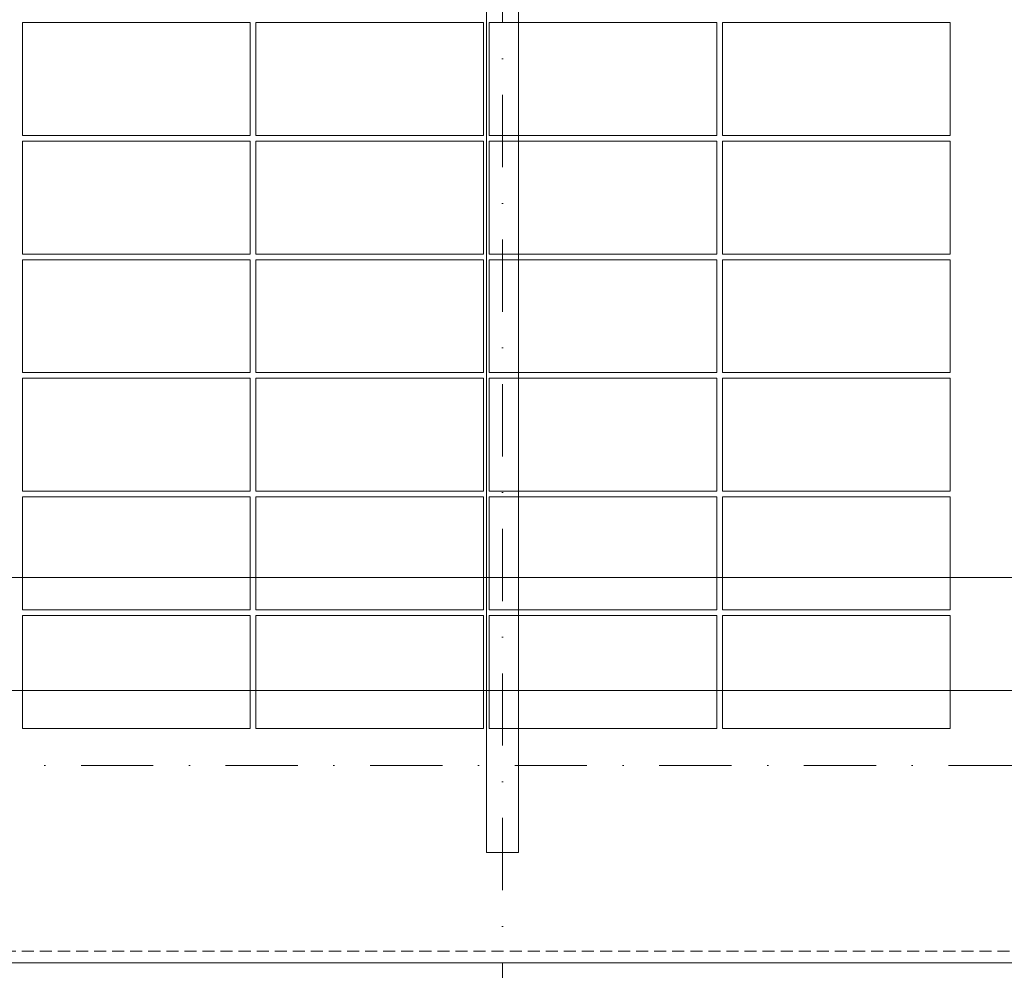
# Model space of a CAD drawing. Header units: millimetres. Extents: x -916886 to 3713765, y -2985421 to 1675785.
# Tile 557 of 656: x 339455 to 344646, y 148920 to 153930. Entities that reach past the tile are written whole.
import ezdxf

# ---------------------------------------------------------------- set-up
doc = ezdxf.new("R2010")
doc.units = ezdxf.units.MM
for name, pattern in [('CENTERX2', [101.6, 63.5, -12.7, 12.7, -12.7]), ('DASHDOT', [25.4, 12.7, -6.35, 0, -6.35]), ('DASHED', [19.05, 12.7, -6.35]), ('HIDDEN', [9.525, 6.35, -3.175])]:
    doc.linetypes.add(name, pattern=pattern)
doc.layers.get('Defpoints').update_dxf_attribs({"color": 8})
for name, color, linetype, lineweight in [('A99_FVE', 30, 'Continuous', 5), ('A99_N_kce-pod', 7, 'DASHED', 20), ('A99_N_koty-200', 5, 'Continuous', 5), ('A99_N_koty-200 @ 1', 5, 'Continuous', 5), ('A99_N_koty-200 @ 10', 5, 'Continuous', 5), ('A99_N_koty-200 @ 100', 5, 'Continuous', 5), ('A99_N_koty-200 @ 200', 5, 'Continuous', 5), ('A99_N_koty-200 @ 250 (1)', 5, 'Continuous', 5), ('A99_N_koty-200 @ 250 (2)', 5, 'Continuous', 5), ('A99_N_koty-200 @ 400', 5, 'Continuous', 5), ('A99_S_kce-pohl', 7, 'Continuous', 5), ('A99_S_osy', 1, 'CENTERX2', 5)]:
    doc.layers.add(name, color=color, linetype=linetype, lineweight=lineweight)
doc.styles.add('A99_kota', font='isocpeur.ttf', dxfattribs={"height": 2})
doc.dimstyles.new('A99_kota_200 new', dxfattribs={"dimscale": 200, "dimtxt": 2, "dimasz": 1.2, "dimexe": 0.5, "dimexo": 1.5, "dimgap": 0.5, "dimtad": 1, "dimdec": 0, "dimzin": 3, "dimdsep": 46, "dimtxsty": 'A99_kota', "dimblk": 'ARCHTICK', "dimcen": 2.5, "dimazin": 2, "dimtfac": 0.75, "dimtdec": 0, "dimtix": 1, "dimtmove": 2, "dimatfit": 0, "dimfxl": 0, "dimtolj": 1, "dimtzin": 0, "dimlwd": 5, "dimlwe": 5, "dimarcsym": 0})

# ---------------------------------------------------------------- blocks, each defined once
blk = doc.blocks.new('_ArchTick')
at = {"color": 0, "linetype": 'ByBlock', "const_width": 0.15}
blk.add_lwpolyline([(-0.5, -0.5), (0.5, 0.5)], dxfattribs=at)
blk = doc.blocks.new('*D3240')
at = {"layer": 'A99_N_koty-200', "color": 0, "linetype": 'Continuous', "lineweight": 5, "ltscale": 10, "transparency": 16777216}
for p, q in [((342000, 146925), (342000, 146475)), ((354000, 146925), (354000, 146475)), ((354000, 146525), (342000, 146525))]:
    blk.add_line(p, q, dxfattribs=at)
at = {"layer": 'Defpoints', "color": 0, "linetype": 'Continuous', "lineweight": 0, "ltscale": 10, "transparency": 16777216}
for p in [(342000, 149400), (354000, 149400), (342000, 146525)]:
    blk.add_point(p, dxfattribs=at)
at = {"layer": 'A99_N_koty-200', "color": 0, "linetype": 'Continuous', "lineweight": 5, "ltscale": 10, "transparency": 16777216, "xscale": 120, "yscale": 120, "zscale": 120, "rotation": 180}
blk.add_blockref('_ArchTick', (342000, 146525), dxfattribs=at)
at = {"layer": 'A99_N_koty-200', "color": 0, "linetype": 'Continuous', "lineweight": 5, "ltscale": 10, "transparency": 16777216, "xscale": 120, "yscale": 120, "zscale": 120}
blk.add_blockref('_ArchTick', (354000, 146525), dxfattribs=at)
at = {"layer": 'A99_N_koty-200', "color": 0, "linetype": 'Continuous', "ltscale": 10, "transparency": 16777216, "insert": (348000, 146675), "char_height": 200, "attachment_point": 5, "style": 'A99_kota'}
blk.add_mtext('\\A1;12000', dxfattribs=at)
blk = doc.blocks.new('*D3241')
at = {"layer": 'A99_N_koty-200', "color": 0, "linetype": 'Continuous', "lineweight": 5, "ltscale": 10, "transparency": 16777216}
for p, q in [((342000, 147325), (342000, 146425)), ((354000, 147325), (354000, 146425)), ((354000, 146525), (342000, 146525))]:
    blk.add_line(p, q, dxfattribs=at)
at = {"layer": 'Defpoints', "color": 0, "linetype": 'Continuous', "lineweight": 0, "ltscale": 10, "transparency": 16777216}
for p in [(342000, 149400), (354000, 149400), (342000, 146525)]:
    blk.add_point(p, dxfattribs=at)
at = {"layer": 'A99_N_koty-200', "color": 0, "linetype": 'Continuous', "lineweight": 5, "ltscale": 10, "transparency": 16777216, "xscale": 240, "yscale": 240, "zscale": 240, "rotation": 180}
blk.add_blockref('_ArchTick', (342000, 146525), dxfattribs=at)
at = {"layer": 'A99_N_koty-200', "color": 0, "linetype": 'Continuous', "lineweight": 5, "ltscale": 10, "transparency": 16777216, "xscale": 240, "yscale": 240, "zscale": 240}
blk.add_blockref('_ArchTick', (354000, 146525), dxfattribs=at)
at = {"layer": 'A99_N_koty-200', "color": 0, "linetype": 'Continuous', "ltscale": 10, "transparency": 16777216, "insert": (348000, 146825), "char_height": 400, "attachment_point": 5, "style": 'A99_kota'}
blk.add_mtext('\\A1;12000', dxfattribs=at)
blk = doc.blocks.new('*D3242')
at = {"layer": 'A99_N_koty-200', "color": 0, "linetype": 'Continuous', "lineweight": 5, "ltscale": 10, "transparency": 16777216}
for p, q in [((342000, 146529), (342000, 146524.5)), ((354000, 146525), (342000, 146525)), ((354000, 146529), (354000, 146524.5))]:
    blk.add_line(p, q, dxfattribs=at)
at = {"layer": 'Defpoints', "color": 0, "linetype": 'Continuous', "lineweight": 0, "ltscale": 10, "transparency": 16777216}
for p in [(342000, 149400), (354000, 149400), (342000, 146525)]:
    blk.add_point(p, dxfattribs=at)
at = {"layer": 'A99_N_koty-200', "color": 0, "linetype": 'Continuous', "lineweight": 5, "ltscale": 10, "transparency": 16777216, "xscale": 1.2, "yscale": 1.2, "zscale": 1.2, "rotation": 180}
blk.add_blockref('_ArchTick', (342000, 146525), dxfattribs=at)
at = {"layer": 'A99_N_koty-200', "color": 0, "linetype": 'Continuous', "lineweight": 5, "ltscale": 10, "transparency": 16777216, "xscale": 1.2, "yscale": 1.2, "zscale": 1.2}
blk.add_blockref('_ArchTick', (354000, 146525), dxfattribs=at)
at = {"layer": 'A99_N_koty-200', "color": 0, "linetype": 'Continuous', "ltscale": 10, "transparency": 16777216, "insert": (348000, 146526.5), "char_height": 2, "attachment_point": 5, "style": 'A99_kota'}
blk.add_mtext('\\A1;12000', dxfattribs=at)
blk = doc.blocks.new('*D3243')
at = {"layer": 'A99_N_koty-200', "color": 0, "linetype": 'Continuous', "lineweight": 5, "ltscale": 10, "transparency": 16777216}
for p, q in [((342000, 148125), (342000, 146325)), ((354000, 148125), (354000, 146325)), ((354000, 146525), (342000, 146525))]:
    blk.add_line(p, q, dxfattribs=at)
at = {"layer": 'Defpoints', "color": 0, "linetype": 'Continuous', "lineweight": 0, "ltscale": 10, "transparency": 16777216}
for p in [(342000, 149400), (354000, 149400), (342000, 146525)]:
    blk.add_point(p, dxfattribs=at)
at = {"layer": 'A99_N_koty-200', "color": 0, "linetype": 'Continuous', "lineweight": 5, "ltscale": 10, "transparency": 16777216, "xscale": 480, "yscale": 480, "zscale": 480, "rotation": 180}
blk.add_blockref('_ArchTick', (342000, 146525), dxfattribs=at)
at = {"layer": 'A99_N_koty-200', "color": 0, "linetype": 'Continuous', "lineweight": 5, "ltscale": 10, "transparency": 16777216, "xscale": 480, "yscale": 480, "zscale": 480}
blk.add_blockref('_ArchTick', (354000, 146525), dxfattribs=at)
at = {"layer": 'A99_N_koty-200', "color": 0, "linetype": 'Continuous', "ltscale": 10, "transparency": 16777216, "insert": (348000, 147125), "char_height": 800, "attachment_point": 5, "style": 'A99_kota'}
blk.add_mtext('\\A1;12000', dxfattribs=at)
blk = doc.blocks.new('*D3244')
at = {"layer": 'A99_N_koty-200', "color": 0, "linetype": 'Continuous', "lineweight": 5, "ltscale": 10, "transparency": 16777216}
for p, q in [((342000, 146565), (342000, 146520)), ((354000, 146565), (354000, 146520)), ((354000, 146525), (342000, 146525))]:
    blk.add_line(p, q, dxfattribs=at)
at = {"layer": 'Defpoints', "color": 0, "linetype": 'Continuous', "lineweight": 0, "ltscale": 10, "transparency": 16777216}
for p in [(342000, 149400), (354000, 149400), (342000, 146525)]:
    blk.add_point(p, dxfattribs=at)
at = {"layer": 'A99_N_koty-200', "color": 0, "linetype": 'Continuous', "lineweight": 5, "ltscale": 10, "transparency": 16777216, "xscale": 12, "yscale": 12, "zscale": 12, "rotation": 180}
blk.add_blockref('_ArchTick', (342000, 146525), dxfattribs=at)
at = {"layer": 'A99_N_koty-200', "color": 0, "linetype": 'Continuous', "lineweight": 5, "ltscale": 10, "transparency": 16777216, "xscale": 12, "yscale": 12, "zscale": 12}
blk.add_blockref('_ArchTick', (354000, 146525), dxfattribs=at)
at = {"layer": 'A99_N_koty-200', "color": 0, "linetype": 'Continuous', "ltscale": 10, "transparency": 16777216, "insert": (348000, 146540), "char_height": 20, "attachment_point": 5, "style": 'A99_kota'}
blk.add_mtext('\\A1;12000', dxfattribs=at)
blk = doc.blocks.new('*D3245')
at = {"layer": 'A99_N_koty-200', "color": 0, "linetype": 'Continuous', "lineweight": 5, "ltscale": 10, "transparency": 16777216}
for p, q in [((342000, 147525), (342000, 146400)), ((354000, 147525), (354000, 146400)), ((354000, 146525), (342000, 146525))]:
    blk.add_line(p, q, dxfattribs=at)
at = {"layer": 'Defpoints', "color": 0, "linetype": 'Continuous', "lineweight": 0, "ltscale": 10, "transparency": 16777216}
for p in [(342000, 149400), (354000, 149400), (342000, 146525)]:
    blk.add_point(p, dxfattribs=at)
at = {"layer": 'A99_N_koty-200', "color": 0, "linetype": 'Continuous', "lineweight": 5, "ltscale": 10, "transparency": 16777216, "xscale": 300, "yscale": 300, "zscale": 300, "rotation": 180}
blk.add_blockref('_ArchTick', (342000, 146525), dxfattribs=at)
at = {"layer": 'A99_N_koty-200', "color": 0, "linetype": 'Continuous', "lineweight": 5, "ltscale": 10, "transparency": 16777216, "xscale": 300, "yscale": 300, "zscale": 300}
blk.add_blockref('_ArchTick', (354000, 146525), dxfattribs=at)
at = {"layer": 'A99_N_koty-200', "color": 0, "linetype": 'Continuous', "ltscale": 10, "transparency": 16777216, "insert": (348000, 146900), "char_height": 500, "attachment_point": 5, "style": 'A99_kota'}
blk.add_mtext('\\A1;12000', dxfattribs=at)
blk = doc.blocks.new('*D3246')
at = {"layer": 'A99_N_koty-200', "color": 0, "linetype": 'Continuous', "lineweight": 5, "ltscale": 10, "transparency": 16777216}
for p, q in [((342000, 147525), (342000, 146400)), ((354000, 147525), (354000, 146400)), ((354000, 146525), (342000, 146525))]:
    blk.add_line(p, q, dxfattribs=at)
at = {"layer": 'Defpoints', "color": 0, "linetype": 'Continuous', "lineweight": 0, "ltscale": 10, "transparency": 16777216}
for p in [(342000, 149400), (354000, 149400), (342000, 146525)]:
    blk.add_point(p, dxfattribs=at)
at = {"layer": 'A99_N_koty-200', "color": 0, "linetype": 'Continuous', "lineweight": 5, "ltscale": 10, "transparency": 16777216, "xscale": 300, "yscale": 300, "zscale": 300, "rotation": 180}
blk.add_blockref('_ArchTick', (342000, 146525), dxfattribs=at)
at = {"layer": 'A99_N_koty-200', "color": 0, "linetype": 'Continuous', "lineweight": 5, "ltscale": 10, "transparency": 16777216, "xscale": 300, "yscale": 300, "zscale": 300}
blk.add_blockref('_ArchTick', (354000, 146525), dxfattribs=at)
at = {"layer": 'A99_N_koty-200', "color": 0, "linetype": 'Continuous', "ltscale": 10, "transparency": 16777216, "insert": (348000, 146900), "char_height": 500, "attachment_point": 5, "style": 'A99_kota'}
blk.add_mtext('\\A1;12000', dxfattribs=at)
blk = doc.blocks.new('*D3248')
at = {"layer": 'A99_N_koty-200', "color": 0, "linetype": 'Continuous', "lineweight": 5, "ltscale": 10, "transparency": 16777216}
for p, q in [((330000, 146925), (330000, 146475)), ((342000, 146925), (342000, 146475)), ((342000, 146525), (330000, 146525))]:
    blk.add_line(p, q, dxfattribs=at)
at = {"layer": 'Defpoints', "color": 0, "linetype": 'Continuous', "lineweight": 0, "ltscale": 10, "transparency": 16777216}
for p in [(330000, 149400), (342000, 149400), (330000, 146525)]:
    blk.add_point(p, dxfattribs=at)
at = {"layer": 'A99_N_koty-200', "color": 0, "linetype": 'Continuous', "lineweight": 5, "ltscale": 10, "transparency": 16777216, "xscale": 120, "yscale": 120, "zscale": 120, "rotation": 180}
blk.add_blockref('_ArchTick', (330000, 146525), dxfattribs=at)
at = {"layer": 'A99_N_koty-200', "color": 0, "linetype": 'Continuous', "lineweight": 5, "ltscale": 10, "transparency": 16777216, "xscale": 120, "yscale": 120, "zscale": 120}
blk.add_blockref('_ArchTick', (342000, 146525), dxfattribs=at)
at = {"layer": 'A99_N_koty-200', "color": 0, "linetype": 'Continuous', "ltscale": 10, "transparency": 16777216, "insert": (336000, 146675), "char_height": 200, "attachment_point": 5, "style": 'A99_kota'}
blk.add_mtext('\\A1;12000', dxfattribs=at)
blk = doc.blocks.new('*D3249')
at = {"layer": 'A99_N_koty-200', "color": 0, "linetype": 'Continuous', "lineweight": 5, "ltscale": 10, "transparency": 16777216}
for p, q in [((330000, 147325), (330000, 146425)), ((342000, 147325), (342000, 146425)), ((342000, 146525), (330000, 146525))]:
    blk.add_line(p, q, dxfattribs=at)
at = {"layer": 'Defpoints', "color": 0, "linetype": 'Continuous', "lineweight": 0, "ltscale": 10, "transparency": 16777216}
for p in [(330000, 149400), (342000, 149400), (330000, 146525)]:
    blk.add_point(p, dxfattribs=at)
at = {"layer": 'A99_N_koty-200', "color": 0, "linetype": 'Continuous', "lineweight": 5, "ltscale": 10, "transparency": 16777216, "xscale": 240, "yscale": 240, "zscale": 240, "rotation": 180}
blk.add_blockref('_ArchTick', (330000, 146525), dxfattribs=at)
at = {"layer": 'A99_N_koty-200', "color": 0, "linetype": 'Continuous', "lineweight": 5, "ltscale": 10, "transparency": 16777216, "xscale": 240, "yscale": 240, "zscale": 240}
blk.add_blockref('_ArchTick', (342000, 146525), dxfattribs=at)
at = {"layer": 'A99_N_koty-200', "color": 0, "linetype": 'Continuous', "ltscale": 10, "transparency": 16777216, "insert": (336000, 146825), "char_height": 400, "attachment_point": 5, "style": 'A99_kota'}
blk.add_mtext('\\A1;12000', dxfattribs=at)
blk = doc.blocks.new('*D3250')
at = {"layer": 'A99_N_koty-200', "color": 0, "linetype": 'Continuous', "lineweight": 5, "ltscale": 10, "transparency": 16777216}
for p, q in [((330000, 146529), (330000, 146524.5)), ((342000, 146525), (330000, 146525)), ((342000, 146529), (342000, 146524.5))]:
    blk.add_line(p, q, dxfattribs=at)
at = {"layer": 'Defpoints', "color": 0, "linetype": 'Continuous', "lineweight": 0, "ltscale": 10, "transparency": 16777216}
for p in [(330000, 149400), (342000, 149400), (330000, 146525)]:
    blk.add_point(p, dxfattribs=at)
at = {"layer": 'A99_N_koty-200', "color": 0, "linetype": 'Continuous', "lineweight": 5, "ltscale": 10, "transparency": 16777216, "xscale": 1.2, "yscale": 1.2, "zscale": 1.2, "rotation": 180}
blk.add_blockref('_ArchTick', (330000, 146525), dxfattribs=at)
at = {"layer": 'A99_N_koty-200', "color": 0, "linetype": 'Continuous', "lineweight": 5, "ltscale": 10, "transparency": 16777216, "xscale": 1.2, "yscale": 1.2, "zscale": 1.2}
blk.add_blockref('_ArchTick', (342000, 146525), dxfattribs=at)
at = {"layer": 'A99_N_koty-200', "color": 0, "linetype": 'Continuous', "ltscale": 10, "transparency": 16777216, "insert": (336000, 146526.5), "char_height": 2, "attachment_point": 5, "style": 'A99_kota'}
blk.add_mtext('\\A1;12000', dxfattribs=at)
blk = doc.blocks.new('*D3251')
at = {"layer": 'A99_N_koty-200', "color": 0, "linetype": 'Continuous', "lineweight": 5, "ltscale": 10, "transparency": 16777216}
for p, q in [((330000, 148125), (330000, 146325)), ((342000, 148125), (342000, 146325)), ((342000, 146525), (330000, 146525))]:
    blk.add_line(p, q, dxfattribs=at)
at = {"layer": 'Defpoints', "color": 0, "linetype": 'Continuous', "lineweight": 0, "ltscale": 10, "transparency": 16777216}
for p in [(330000, 149400), (342000, 149400), (330000, 146525)]:
    blk.add_point(p, dxfattribs=at)
at = {"layer": 'A99_N_koty-200', "color": 0, "linetype": 'Continuous', "lineweight": 5, "ltscale": 10, "transparency": 16777216, "xscale": 480, "yscale": 480, "zscale": 480, "rotation": 180}
blk.add_blockref('_ArchTick', (330000, 146525), dxfattribs=at)
at = {"layer": 'A99_N_koty-200', "color": 0, "linetype": 'Continuous', "lineweight": 5, "ltscale": 10, "transparency": 16777216, "xscale": 480, "yscale": 480, "zscale": 480}
blk.add_blockref('_ArchTick', (342000, 146525), dxfattribs=at)
at = {"layer": 'A99_N_koty-200', "color": 0, "linetype": 'Continuous', "ltscale": 10, "transparency": 16777216, "insert": (336000, 147125), "char_height": 800, "attachment_point": 5, "style": 'A99_kota'}
blk.add_mtext('\\A1;12000', dxfattribs=at)
blk = doc.blocks.new('*D3252')
at = {"layer": 'A99_N_koty-200', "color": 0, "linetype": 'Continuous', "lineweight": 5, "ltscale": 10, "transparency": 16777216}
for p, q in [((330000, 146565), (330000, 146520)), ((342000, 146565), (342000, 146520)), ((342000, 146525), (330000, 146525))]:
    blk.add_line(p, q, dxfattribs=at)
at = {"layer": 'Defpoints', "color": 0, "linetype": 'Continuous', "lineweight": 0, "ltscale": 10, "transparency": 16777216}
for p in [(330000, 149400), (342000, 149400), (330000, 146525)]:
    blk.add_point(p, dxfattribs=at)
at = {"layer": 'A99_N_koty-200', "color": 0, "linetype": 'Continuous', "lineweight": 5, "ltscale": 10, "transparency": 16777216, "xscale": 12, "yscale": 12, "zscale": 12, "rotation": 180}
blk.add_blockref('_ArchTick', (330000, 146525), dxfattribs=at)
at = {"layer": 'A99_N_koty-200', "color": 0, "linetype": 'Continuous', "lineweight": 5, "ltscale": 10, "transparency": 16777216, "xscale": 12, "yscale": 12, "zscale": 12}
blk.add_blockref('_ArchTick', (342000, 146525), dxfattribs=at)
at = {"layer": 'A99_N_koty-200', "color": 0, "linetype": 'Continuous', "ltscale": 10, "transparency": 16777216, "insert": (336000, 146540), "char_height": 20, "attachment_point": 5, "style": 'A99_kota'}
blk.add_mtext('\\A1;12000', dxfattribs=at)
blk = doc.blocks.new('*D3253')
at = {"layer": 'A99_N_koty-200', "color": 0, "linetype": 'Continuous', "lineweight": 5, "ltscale": 10, "transparency": 16777216}
for p, q in [((330000, 147525), (330000, 146400)), ((342000, 147525), (342000, 146400)), ((342000, 146525), (330000, 146525))]:
    blk.add_line(p, q, dxfattribs=at)
at = {"layer": 'Defpoints', "color": 0, "linetype": 'Continuous', "lineweight": 0, "ltscale": 10, "transparency": 16777216}
for p in [(330000, 149400), (342000, 149400), (330000, 146525)]:
    blk.add_point(p, dxfattribs=at)
at = {"layer": 'A99_N_koty-200', "color": 0, "linetype": 'Continuous', "lineweight": 5, "ltscale": 10, "transparency": 16777216, "xscale": 300, "yscale": 300, "zscale": 300, "rotation": 180}
blk.add_blockref('_ArchTick', (330000, 146525), dxfattribs=at)
at = {"layer": 'A99_N_koty-200', "color": 0, "linetype": 'Continuous', "lineweight": 5, "ltscale": 10, "transparency": 16777216, "xscale": 300, "yscale": 300, "zscale": 300}
blk.add_blockref('_ArchTick', (342000, 146525), dxfattribs=at)
at = {"layer": 'A99_N_koty-200', "color": 0, "linetype": 'Continuous', "ltscale": 10, "transparency": 16777216, "insert": (336000, 146900), "char_height": 500, "attachment_point": 5, "style": 'A99_kota'}
blk.add_mtext('\\A1;12000', dxfattribs=at)
blk = doc.blocks.new('*D3254')
at = {"layer": 'A99_N_koty-200', "color": 0, "linetype": 'Continuous', "lineweight": 5, "ltscale": 10, "transparency": 16777216}
for p, q in [((330000, 147525), (330000, 146400)), ((342000, 147525), (342000, 146400)), ((342000, 146525), (330000, 146525))]:
    blk.add_line(p, q, dxfattribs=at)
at = {"layer": 'Defpoints', "color": 0, "linetype": 'Continuous', "lineweight": 0, "ltscale": 10, "transparency": 16777216}
for p in [(330000, 149400), (342000, 149400), (330000, 146525)]:
    blk.add_point(p, dxfattribs=at)
at = {"layer": 'A99_N_koty-200', "color": 0, "linetype": 'Continuous', "lineweight": 5, "ltscale": 10, "transparency": 16777216, "xscale": 300, "yscale": 300, "zscale": 300, "rotation": 180}
blk.add_blockref('_ArchTick', (330000, 146525), dxfattribs=at)
at = {"layer": 'A99_N_koty-200', "color": 0, "linetype": 'Continuous', "lineweight": 5, "ltscale": 10, "transparency": 16777216, "xscale": 300, "yscale": 300, "zscale": 300}
blk.add_blockref('_ArchTick', (342000, 146525), dxfattribs=at)
at = {"layer": 'A99_N_koty-200', "color": 0, "linetype": 'Continuous', "ltscale": 10, "transparency": 16777216, "insert": (336000, 146900), "char_height": 500, "attachment_point": 5, "style": 'A99_kota'}
blk.add_mtext('\\A1;12000', dxfattribs=at)
blk = doc.blocks.new('*D3368')
at = {"layer": 'A99_N_koty-200', "color": 0, "linetype": 'Continuous', "lineweight": 5, "ltscale": 10, "transparency": 16777216}
for p, q in [((330000, 150190), (330000, 151090)), ((378275, 150190), (378275, 151090)), ((330000, 150990), (378275, 150990))]:
    blk.add_line(p, q, dxfattribs=at)
at = {"layer": 'Defpoints', "color": 0, "linetype": 'Continuous', "lineweight": 0, "ltscale": 10, "transparency": 16777216}
for p in [(378275, 150990), (330000, 148920), (378275, 148920)]:
    blk.add_point(p, dxfattribs=at)
at = {"layer": 'A99_N_koty-200', "color": 0, "linetype": 'Continuous', "lineweight": 5, "ltscale": 10, "transparency": 16777216, "xscale": 240, "yscale": 240, "zscale": 240, "rotation": 180}
blk.add_blockref('_ArchTick', (330000, 150990), dxfattribs=at)
at = {"layer": 'A99_N_koty-200', "color": 0, "linetype": 'Continuous', "lineweight": 5, "ltscale": 10, "transparency": 16777216, "xscale": 240, "yscale": 240, "zscale": 240}
blk.add_blockref('_ArchTick', (378275, 150990), dxfattribs=at)
at = {"layer": 'A99_N_koty-200', "color": 0, "linetype": 'Continuous', "ltscale": 10, "transparency": 16777216, "insert": (354778.8, 151330), "char_height": 400, "attachment_point": 5, "style": 'A99_kota'}
blk.add_mtext('\\A1;48275', dxfattribs=at)
blk = doc.blocks.new('*D3369')
at = {"layer": 'A99_N_koty-200', "color": 0, "linetype": 'Continuous', "lineweight": 5, "ltscale": 10, "transparency": 16777216}
for p, q in [((330000, 149995), (330000, 150445)), ((378275, 149995), (378275, 150445)), ((330000, 150395), (378275, 150395))]:
    blk.add_line(p, q, dxfattribs=at)
at = {"layer": 'Defpoints', "color": 0, "linetype": 'Continuous', "lineweight": 0, "ltscale": 10, "transparency": 16777216}
for p in [(378275, 150395), (330000, 148920), (378275, 148920)]:
    blk.add_point(p, dxfattribs=at)
at = {"layer": 'A99_N_koty-200', "color": 0, "linetype": 'Continuous', "lineweight": 5, "ltscale": 10, "transparency": 16777216, "xscale": 120, "yscale": 120, "zscale": 120, "rotation": 180}
blk.add_blockref('_ArchTick', (330000, 150395), dxfattribs=at)
at = {"layer": 'A99_N_koty-200', "color": 0, "linetype": 'Continuous', "lineweight": 5, "ltscale": 10, "transparency": 16777216, "xscale": 120, "yscale": 120, "zscale": 120}
blk.add_blockref('_ArchTick', (378275, 150395), dxfattribs=at)
at = {"layer": 'A99_N_koty-200', "color": 0, "linetype": 'Continuous', "ltscale": 10, "transparency": 16777216, "insert": (354137.5, 150545), "char_height": 200, "attachment_point": 5, "style": 'A99_kota'}
blk.add_mtext('\\A1;48275', dxfattribs=at)
blk = doc.blocks.new('*D3370')
at = {"layer": 'A99_N_koty-200', "color": 0, "linetype": 'Continuous', "lineweight": 5, "ltscale": 10, "transparency": 16777216}
for p, q in [((330000, 150391), (330000, 150395.5)), ((330000, 150395), (378275, 150395)), ((378275, 150391), (378275, 150395.5))]:
    blk.add_line(p, q, dxfattribs=at)
at = {"layer": 'Defpoints', "color": 0, "linetype": 'Continuous', "lineweight": 0, "ltscale": 10, "transparency": 16777216}
for p in [(378275, 150395), (330000, 148920), (378275, 148920)]:
    blk.add_point(p, dxfattribs=at)
at = {"layer": 'A99_N_koty-200', "color": 0, "linetype": 'Continuous', "lineweight": 5, "ltscale": 10, "transparency": 16777216, "xscale": 1.2, "yscale": 1.2, "zscale": 1.2, "rotation": 180}
blk.add_blockref('_ArchTick', (330000, 150395), dxfattribs=at)
at = {"layer": 'A99_N_koty-200', "color": 0, "linetype": 'Continuous', "lineweight": 5, "ltscale": 10, "transparency": 16777216, "xscale": 1.2, "yscale": 1.2, "zscale": 1.2}
blk.add_blockref('_ArchTick', (378275, 150395), dxfattribs=at)
at = {"layer": 'A99_N_koty-200', "color": 0, "linetype": 'Continuous', "ltscale": 10, "transparency": 16777216, "insert": (354137.5, 150396.5), "char_height": 2, "attachment_point": 5, "style": 'A99_kota'}
blk.add_mtext('\\A1;48275', dxfattribs=at)
blk = doc.blocks.new('*D3371')
at = {"layer": 'A99_N_koty-200', "color": 0, "linetype": 'Continuous', "lineweight": 5, "ltscale": 10, "transparency": 16777216}
for p, q in [((330000, 149520), (330000, 150595)), ((378275, 149520), (378275, 150595)), ((330000, 150395), (378275, 150395))]:
    blk.add_line(p, q, dxfattribs=at)
at = {"layer": 'Defpoints', "color": 0, "linetype": 'Continuous', "lineweight": 0, "ltscale": 10, "transparency": 16777216}
for p in [(378275, 150395), (330000, 148920), (378275, 148920)]:
    blk.add_point(p, dxfattribs=at)
at = {"layer": 'A99_N_koty-200', "color": 0, "linetype": 'Continuous', "lineweight": 5, "ltscale": 10, "transparency": 16777216, "xscale": 480, "yscale": 480, "zscale": 480, "rotation": 180}
blk.add_blockref('_ArchTick', (330000, 150395), dxfattribs=at)
at = {"layer": 'A99_N_koty-200', "color": 0, "linetype": 'Continuous', "lineweight": 5, "ltscale": 10, "transparency": 16777216, "xscale": 480, "yscale": 480, "zscale": 480}
blk.add_blockref('_ArchTick', (378275, 150395), dxfattribs=at)
at = {"layer": 'A99_N_koty-200', "color": 0, "linetype": 'Continuous', "ltscale": 10, "transparency": 16777216, "insert": (354137.5, 150995), "char_height": 800, "attachment_point": 5, "style": 'A99_kota'}
blk.add_mtext('\\A1;48275', dxfattribs=at)
blk = doc.blocks.new('*D3372')
at = {"layer": 'A99_N_koty-200', "color": 0, "linetype": 'Continuous', "lineweight": 5, "ltscale": 10, "transparency": 16777216}
for p, q in [((330000, 150355), (330000, 150400)), ((330000, 150395), (378275, 150395)), ((378275, 150355), (378275, 150400))]:
    blk.add_line(p, q, dxfattribs=at)
at = {"layer": 'Defpoints', "color": 0, "linetype": 'Continuous', "lineweight": 0, "ltscale": 10, "transparency": 16777216}
for p in [(378275, 150395), (330000, 148920), (378275, 148920)]:
    blk.add_point(p, dxfattribs=at)
at = {"layer": 'A99_N_koty-200', "color": 0, "linetype": 'Continuous', "lineweight": 5, "ltscale": 10, "transparency": 16777216, "xscale": 12, "yscale": 12, "zscale": 12, "rotation": 180}
blk.add_blockref('_ArchTick', (330000, 150395), dxfattribs=at)
at = {"layer": 'A99_N_koty-200', "color": 0, "linetype": 'Continuous', "lineweight": 5, "ltscale": 10, "transparency": 16777216, "xscale": 12, "yscale": 12, "zscale": 12}
blk.add_blockref('_ArchTick', (378275, 150395), dxfattribs=at)
at = {"layer": 'A99_N_koty-200', "color": 0, "linetype": 'Continuous', "ltscale": 10, "transparency": 16777216, "insert": (354137.5, 150410), "char_height": 20, "attachment_point": 5, "style": 'A99_kota'}
blk.add_mtext('\\A1;48275', dxfattribs=at)
blk = doc.blocks.new('*D3373')
at = {"layer": 'A99_N_koty-200', "color": 0, "linetype": 'Continuous', "lineweight": 5, "ltscale": 10, "transparency": 16777216}
for p, q in [((330000, 149395), (330000, 150520)), ((378275, 149395), (378275, 150520)), ((330000, 150395), (378275, 150395))]:
    blk.add_line(p, q, dxfattribs=at)
at = {"layer": 'Defpoints', "color": 0, "linetype": 'Continuous', "lineweight": 0, "ltscale": 10, "transparency": 16777216}
for p in [(378275, 150395), (330000, 148920), (378275, 148920)]:
    blk.add_point(p, dxfattribs=at)
at = {"layer": 'A99_N_koty-200', "color": 0, "linetype": 'Continuous', "lineweight": 5, "ltscale": 10, "transparency": 16777216, "xscale": 300, "yscale": 300, "zscale": 300, "rotation": 180}
blk.add_blockref('_ArchTick', (330000, 150395), dxfattribs=at)
at = {"layer": 'A99_N_koty-200', "color": 0, "linetype": 'Continuous', "lineweight": 5, "ltscale": 10, "transparency": 16777216, "xscale": 300, "yscale": 300, "zscale": 300}
blk.add_blockref('_ArchTick', (378275, 150395), dxfattribs=at)
at = {"layer": 'A99_N_koty-200', "color": 0, "linetype": 'Continuous', "ltscale": 10, "transparency": 16777216, "insert": (354137.5, 150770), "char_height": 500, "attachment_point": 5, "style": 'A99_kota'}
blk.add_mtext('\\A1;48275', dxfattribs=at)
blk = doc.blocks.new('*D3374')
at = {"layer": 'A99_N_koty-200', "color": 0, "linetype": 'Continuous', "lineweight": 5, "ltscale": 10, "transparency": 16777216}
for p, q in [((330000, 149395), (330000, 150520)), ((378275, 149395), (378275, 150520)), ((330000, 150395), (378275, 150395))]:
    blk.add_line(p, q, dxfattribs=at)
at = {"layer": 'Defpoints', "color": 0, "linetype": 'Continuous', "lineweight": 0, "ltscale": 10, "transparency": 16777216}
for p in [(378275, 150395), (330000, 148920), (378275, 148920)]:
    blk.add_point(p, dxfattribs=at)
at = {"layer": 'A99_N_koty-200', "color": 0, "linetype": 'Continuous', "lineweight": 5, "ltscale": 10, "transparency": 16777216, "xscale": 300, "yscale": 300, "zscale": 300, "rotation": 180}
blk.add_blockref('_ArchTick', (330000, 150395), dxfattribs=at)
at = {"layer": 'A99_N_koty-200', "color": 0, "linetype": 'Continuous', "lineweight": 5, "ltscale": 10, "transparency": 16777216, "xscale": 300, "yscale": 300, "zscale": 300}
blk.add_blockref('_ArchTick', (378275, 150395), dxfattribs=at)
at = {"layer": 'A99_N_koty-200', "color": 0, "linetype": 'Continuous', "ltscale": 10, "transparency": 16777216, "insert": (354137.5, 150770), "char_height": 500, "attachment_point": 5, "style": 'A99_kota'}
blk.add_mtext('\\A1;48275', dxfattribs=at)
blk = doc.blocks.new('*U4779')
at = {"layer": 'A99_N_koty-200 @ 1', "linetype": 'Continuous', "ltscale": 10}
dim = blk.add_linear_dim(base=(342000, 146525), p1=(354000, 149400), p2=(342000, 149400), angle=180, dimstyle='A99_kota_200 new', override={"dimscale": 1, "dimtix": 1, "dimtofl": 1, "dimtmove": 1, "dimatfit": 1}, dxfattribs=at)
dim.commit()
dim.dimension.update_dxf_attribs({"geometry": '*D3242', "text_midpoint": (348000, 146526.5)})
at = {"layer": 'A99_N_koty-200 @ 10', "linetype": 'Continuous', "ltscale": 10}
dim = blk.add_linear_dim(base=(342000, 146525), p1=(354000, 149400), p2=(342000, 149400), angle=180, dimstyle='A99_kota_200 new', override={"dimscale": 10, "dimtix": 1, "dimtofl": 1, "dimtmove": 1, "dimatfit": 1}, dxfattribs=at)
dim.commit()
dim.dimension.update_dxf_attribs({"geometry": '*D3244', "text_midpoint": (348000, 146540)})
at = {"layer": 'A99_N_koty-200 @ 100', "linetype": 'Continuous', "ltscale": 10}
dim = blk.add_linear_dim(base=(342000, 146525), p1=(354000, 149400), p2=(342000, 149400), angle=180, dimstyle='A99_kota_200 new', override={"dimscale": 100, "dimtix": 1, "dimtofl": 1, "dimtmove": 1, "dimatfit": 1}, dxfattribs=at)
dim.commit()
dim.dimension.update_dxf_attribs({"geometry": '*D3240', "text_midpoint": (348000, 146675)})
at = {"layer": 'A99_N_koty-200 @ 200', "linetype": 'Continuous', "ltscale": 10}
dim = blk.add_linear_dim(base=(342000, 146525), p1=(354000, 149400), p2=(342000, 149400), angle=180, dimstyle='A99_kota_200 new', override={"dimscale": 200, "dimtix": 1, "dimtofl": 1, "dimtmove": 1, "dimatfit": 1}, dxfattribs=at)
dim.commit()
dim.dimension.update_dxf_attribs({"geometry": '*D3241', "text_midpoint": (348000, 146825)})
at = {"layer": 'A99_N_koty-200 @ 250 (1)', "linetype": 'Continuous', "ltscale": 10}
dim = blk.add_linear_dim(base=(342000, 146525), p1=(354000, 149400), p2=(342000, 149400), angle=180, dimstyle='A99_kota_200 new', override={"dimscale": 250, "dimtix": 1, "dimtofl": 1, "dimtmove": 1, "dimatfit": 1}, dxfattribs=at)
dim.commit()
dim.dimension.update_dxf_attribs({"geometry": '*D3246', "text_midpoint": (348000, 146900)})
at = {"layer": 'A99_N_koty-200 @ 250 (2)', "linetype": 'Continuous', "ltscale": 10}
dim = blk.add_linear_dim(base=(342000, 146525), p1=(354000, 149400), p2=(342000, 149400), angle=180, dimstyle='A99_kota_200 new', override={"dimscale": 250, "dimtix": 1, "dimtofl": 1, "dimtmove": 1, "dimatfit": 1}, dxfattribs=at)
dim.commit()
dim.dimension.update_dxf_attribs({"geometry": '*D3245', "text_midpoint": (348000, 146900)})
at = {"layer": 'A99_N_koty-200 @ 400', "linetype": 'Continuous', "ltscale": 10}
dim = blk.add_linear_dim(base=(342000, 146525), p1=(354000, 149400), p2=(342000, 149400), angle=180, dimstyle='A99_kota_200 new', override={"dimscale": 400, "dimtix": 1, "dimtofl": 1, "dimtmove": 1, "dimatfit": 1}, dxfattribs=at)
dim.commit()
dim.dimension.update_dxf_attribs({"geometry": '*D3243', "text_midpoint": (348000, 147125)})
blk = doc.blocks.new('*U4780')
at = {"layer": 'A99_N_koty-200 @ 1', "linetype": 'Continuous', "ltscale": 10}
dim = blk.add_linear_dim(base=(330000, 146525), p1=(342000, 149400), p2=(330000, 149400), angle=180, dimstyle='A99_kota_200 new', override={"dimscale": 1, "dimtix": 1, "dimtofl": 1, "dimtmove": 1, "dimatfit": 1}, dxfattribs=at)
dim.commit()
dim.dimension.update_dxf_attribs({"geometry": '*D3250', "text_midpoint": (336000, 146526.5)})
at = {"layer": 'A99_N_koty-200 @ 10', "linetype": 'Continuous', "ltscale": 10}
dim = blk.add_linear_dim(base=(330000, 146525), p1=(342000, 149400), p2=(330000, 149400), angle=180, dimstyle='A99_kota_200 new', override={"dimscale": 10, "dimtix": 1, "dimtofl": 1, "dimtmove": 1, "dimatfit": 1}, dxfattribs=at)
dim.commit()
dim.dimension.update_dxf_attribs({"geometry": '*D3252', "text_midpoint": (336000, 146540)})
at = {"layer": 'A99_N_koty-200 @ 100', "linetype": 'Continuous', "ltscale": 10}
dim = blk.add_linear_dim(base=(330000, 146525), p1=(342000, 149400), p2=(330000, 149400), angle=180, dimstyle='A99_kota_200 new', override={"dimscale": 100, "dimtix": 1, "dimtofl": 1, "dimtmove": 1, "dimatfit": 1}, dxfattribs=at)
dim.commit()
dim.dimension.update_dxf_attribs({"geometry": '*D3248', "text_midpoint": (336000, 146675)})
at = {"layer": 'A99_N_koty-200 @ 200', "linetype": 'Continuous', "ltscale": 10}
dim = blk.add_linear_dim(base=(330000, 146525), p1=(342000, 149400), p2=(330000, 149400), angle=180, dimstyle='A99_kota_200 new', override={"dimscale": 200, "dimtix": 1, "dimtofl": 1, "dimtmove": 1, "dimatfit": 1}, dxfattribs=at)
dim.commit()
dim.dimension.update_dxf_attribs({"geometry": '*D3249', "text_midpoint": (336000, 146825)})
at = {"layer": 'A99_N_koty-200 @ 250 (1)', "linetype": 'Continuous', "ltscale": 10}
dim = blk.add_linear_dim(base=(330000, 146525), p1=(342000, 149400), p2=(330000, 149400), angle=180, dimstyle='A99_kota_200 new', override={"dimscale": 250, "dimtix": 1, "dimtofl": 1, "dimtmove": 1, "dimatfit": 1}, dxfattribs=at)
dim.commit()
dim.dimension.update_dxf_attribs({"geometry": '*D3254', "text_midpoint": (336000, 146900)})
at = {"layer": 'A99_N_koty-200 @ 250 (2)', "linetype": 'Continuous', "ltscale": 10}
dim = blk.add_linear_dim(base=(330000, 146525), p1=(342000, 149400), p2=(330000, 149400), angle=180, dimstyle='A99_kota_200 new', override={"dimscale": 250, "dimtix": 1, "dimtofl": 1, "dimtmove": 1, "dimatfit": 1}, dxfattribs=at)
dim.commit()
dim.dimension.update_dxf_attribs({"geometry": '*D3253', "text_midpoint": (336000, 146900)})
at = {"layer": 'A99_N_koty-200 @ 400', "linetype": 'Continuous', "ltscale": 10}
dim = blk.add_linear_dim(base=(330000, 146525), p1=(342000, 149400), p2=(330000, 149400), angle=180, dimstyle='A99_kota_200 new', override={"dimscale": 400, "dimtix": 1, "dimtofl": 1, "dimtmove": 1, "dimatfit": 1}, dxfattribs=at)
dim.commit()
dim.dimension.update_dxf_attribs({"geometry": '*D3251', "text_midpoint": (336000, 147125)})
blk = doc.blocks.new('*U4810')
at = {"layer": 'A99_N_koty-200 @ 1', "linetype": 'Continuous', "ltscale": 10}
dim = blk.add_linear_dim(base=(378275, 150395), p1=(330000, 148920), p2=(378275, 148920), dimstyle='A99_kota_200 new', override={"dimscale": 1, "dimtix": 1, "dimtofl": 1, "dimtmove": 2, "dimatfit": 3}, dxfattribs=at)
dim.commit()
dim.dimension.update_dxf_attribs({"geometry": '*D3370', "text_midpoint": (354137.5, 150396.5)})
at = {"layer": 'A99_N_koty-200 @ 10', "linetype": 'Continuous', "ltscale": 10}
dim = blk.add_linear_dim(base=(378275, 150395), p1=(330000, 148920), p2=(378275, 148920), dimstyle='A99_kota_200 new', override={"dimscale": 10, "dimtix": 1, "dimtofl": 1, "dimtmove": 2, "dimatfit": 3}, dxfattribs=at)
dim.commit()
dim.dimension.update_dxf_attribs({"geometry": '*D3372', "text_midpoint": (354137.5, 150410)})
at = {"layer": 'A99_N_koty-200 @ 100', "linetype": 'Continuous', "ltscale": 10}
dim = blk.add_linear_dim(base=(378275, 150395), p1=(330000, 148920), p2=(378275, 148920), dimstyle='A99_kota_200 new', override={"dimscale": 100, "dimtix": 1, "dimtofl": 1, "dimtmove": 2, "dimatfit": 3}, dxfattribs=at)
dim.commit()
dim.dimension.update_dxf_attribs({"geometry": '*D3369', "text_midpoint": (354137.5, 150545)})
at = {"layer": 'A99_N_koty-200 @ 200', "linetype": 'Continuous', "ltscale": 10}
dim = blk.add_linear_dim(base=(378275, 150990), p1=(330000, 148920), p2=(378275, 148920), dimstyle='A99_kota_200 new', override={"dimscale": 200, "dimtix": 1, "dimtofl": 1, "dimtmove": 2, "dimatfit": 3}, dxfattribs=at)
dim.commit()
dim.dimension.update_dxf_attribs({"geometry": '*D3368', "text_midpoint": (354778.8, 151330), "dimtype": 128})
at = {"layer": 'A99_N_koty-200 @ 250 (1)', "linetype": 'Continuous', "ltscale": 10}
dim = blk.add_linear_dim(base=(378275, 150395), p1=(330000, 148920), p2=(378275, 148920), dimstyle='A99_kota_200 new', override={"dimscale": 250, "dimtix": 1, "dimtofl": 1, "dimtmove": 2, "dimatfit": 3}, dxfattribs=at)
dim.commit()
dim.dimension.update_dxf_attribs({"geometry": '*D3374', "text_midpoint": (354137.5, 150770)})
at = {"layer": 'A99_N_koty-200 @ 250 (2)', "linetype": 'Continuous', "ltscale": 10}
dim = blk.add_linear_dim(base=(378275, 150395), p1=(330000, 148920), p2=(378275, 148920), dimstyle='A99_kota_200 new', override={"dimscale": 250, "dimtix": 1, "dimtofl": 1, "dimtmove": 2, "dimatfit": 3}, dxfattribs=at)
dim.commit()
dim.dimension.update_dxf_attribs({"geometry": '*D3373', "text_midpoint": (354137.5, 150770)})
at = {"layer": 'A99_N_koty-200 @ 400', "linetype": 'Continuous', "ltscale": 10}
dim = blk.add_linear_dim(base=(378275, 150395), p1=(330000, 148920), p2=(378275, 148920), dimstyle='A99_kota_200 new', override={"dimscale": 400, "dimtix": 1, "dimtofl": 1, "dimtmove": 2, "dimatfit": 3}, dxfattribs=at)
dim.commit()
dim.dimension.update_dxf_attribs({"geometry": '*D3371', "text_midpoint": (354137.5, 150995)})

msp = doc.modelspace()

# ---------------------------------------------------------------- linework, layer by layer
at = {"layer": 'A99_FVE', "linetype": 'Continuous', "lineweight": 15, "ltscale": 2}
msp.add_lwpolyline([(341915, 155305), (342085, 155305), (342085, 149540), (341915, 149540)], close=True, dxfattribs=at)
at = {"layer": 'A99_FVE', "lineweight": 5, "ltscale": 2}
for points in [[(340670, 153320), (340670, 153915), (339470, 153915), (339470, 153320)], [(341900, 153320), (341900, 153915), (340700, 153915), (340700, 153320)], [(343130, 153320), (343130, 153915), (341930, 153915), (341930, 153320)], [(344360, 153320), (344360, 153915), (343160, 153915), (343160, 153320)], [(340670, 152695), (340670, 153290), (339470, 153290), (339470, 152695)], [(341900, 152695), (341900, 153290), (340700, 153290), (340700, 152695)], [(343130, 152695), (343130, 153290), (341930, 153290), (341930, 152695)], [(344360, 152695), (344360, 153290), (343160, 153290), (343160, 152695)], [(340670, 152070), (340670, 152665), (339470, 152665), (339470, 152070)], [(341900, 152070), (341900, 152665), (340700, 152665), (340700, 152070)], [(343130, 152070), (343130, 152665), (341930, 152665), (341930, 152070)], [(344360, 152070), (344360, 152665), (343160, 152665), (343160, 152070)], [(340670, 151445), (340670, 152040), (339470, 152040), (339470, 151445)], [(341900, 151445), (341900, 152040), (340700, 152040), (340700, 151445)], [(343130, 151445), (343130, 152040), (341930, 152040), (341930, 151445)], [(344360, 151445), (344360, 152040), (343160, 152040), (343160, 151445)], [(340670, 150820), (340670, 151415), (339470, 151415), (339470, 150820)], [(341900, 150820), (341900, 151415), (340700, 151415), (340700, 150820)], [(343130, 150820), (343130, 151415), (341930, 151415), (341930, 150820)], [(344360, 150820), (344360, 151415), (343160, 151415), (343160, 150820)], [(340670, 150195), (340670, 150790), (339470, 150790), (339470, 150195)], [(341900, 150195), (341900, 150790), (340700, 150790), (340700, 150195)], [(343130, 150195), (343130, 150790), (341930, 150790), (341930, 150195)], [(344360, 150195), (344360, 150790), (343160, 150790), (343160, 150195)]]:
    msp.add_lwpolyline(points, close=True, dxfattribs=at)
at = {"layer": 'A99_N_kce-pod', "linetype": 'HIDDEN', "lineweight": 5, "ltscale": 10}
msp.add_lwpolyline([(438875.5, 149020), (299400, 149020)], dxfattribs=at)
at = {"layer": 'A99_S_kce-pohl', "linetype": 'Continuous', "ltscale": 25}
msp.add_lwpolyline([(307330, 174440), (299400, 174440), (299400, 148960), (438875.5, 148960), (438875.5, 176350)], dxfattribs=at)
at = {"layer": 'A99_S_osy', "linetype": 'DASHDOT', "lineweight": 5, "ltscale": 30}
for points in [[(342000, 264800), (342000, 146890)], [(452950, 150000), (297355, 150000)]]:
    msp.add_lwpolyline(points, dxfattribs=at)

# ---------------------------------------------------------------- block references
at = {"layer": 'A99_N_koty-200', "color": 4, "linetype": 'Continuous', "lineweight": 0}
for name in ['*U4810', '*U4780', '*U4779']:
    msp.add_blockref(name, (0, 0), dxfattribs=at)

doc.saveas('drawing.dxf')
